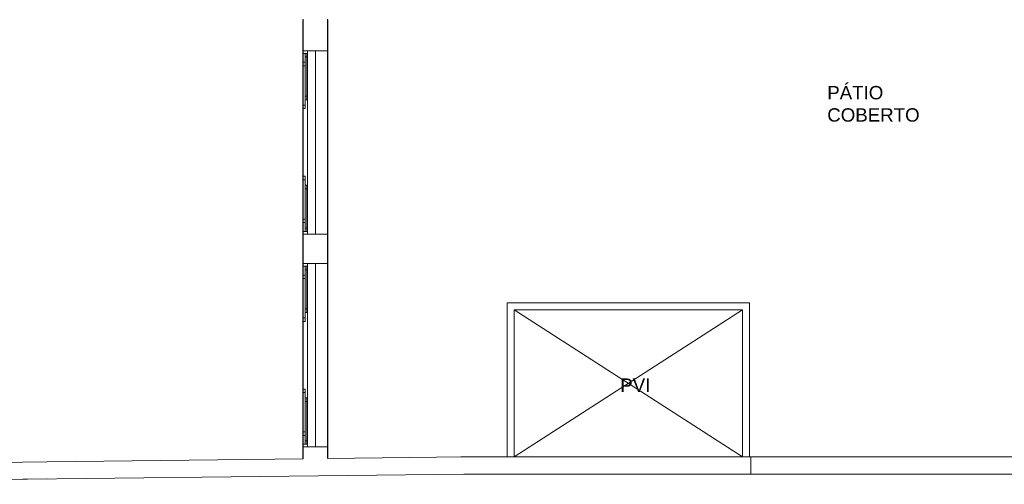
# Model space of a CAD drawing. Header units: millimetres. Extents: x 567 to 934, y -1 to 364.
# Tile 408 of 656: x 739 to 766, y 26 to 39. Entities that reach past the tile are written whole.
import ezdxf

# ---------------------------------------------------------------- set-up
doc = ezdxf.new("R2010")
doc.units = ezdxf.units.MM
doc.header["$MEASUREMENT"] = 0
doc.linetypes.add('NULL', pattern=[0])
doc.layers.add('ARQ FINA', color=8, linetype='Continuous')
doc.styles.add('Arial', font='arial.ttf')

msp = doc.modelspace()

# ---------------------------------------------------------------- linework, layer by layer
at = {"layer": 'ARQ FINA', "lineweight": 5}
for p, q in [((746.618, 38.665), (746.628, 38.665)), ((746.618, 38.665), (746.618, 26.348)), ((746.628, 38.685), (746.628, 37.795)), ((747.308, 37.795), (747.308, 38.685)), ((747.308, 38.665), (747.318, 38.665)), ((747.318, 38.665), (747.318, 26.357)), ((746.628, 37.795), (746.968, 37.795)), ((746.748, 37.795), (746.628, 37.795)), ((746.628, 37.795), (746.628, 37.725)), ((746.628, 37.725), (746.678, 37.725)), ((746.628, 37.475), (746.628, 37.725)), ((746.678, 37.725), (746.728, 37.725)), ((746.678, 36.425), (746.678, 37.725)), ((746.678, 37.725), (746.728, 37.725)), ((746.678, 37.625), (746.678, 37.725)), ((746.728, 37.625), (746.678, 37.625)), ((746.728, 37.725), (746.728, 36.425)), ((746.728, 37.725), (746.728, 37.625)), ((746.728, 37.725), (746.748, 37.725)), ((746.748, 37.725), (746.748, 37.795)), ((746.748, 37.725), (746.748, 32.725)), ((747.308, 37.795), (746.968, 37.795)), ((746.968, 37.795), (746.968, 32.655)), ((747.308, 32.655), (747.308, 37.795)), ((746.678, 37.475), (746.628, 37.475)), ((746.628, 37.475), (746.628, 36.175)), ((746.678, 37.475), (746.628, 37.475)), ((746.628, 37.475), (746.628, 37.375)), ((746.628, 37.375), (746.678, 37.375)), ((746.678, 36.175), (746.678, 37.475)), ((746.678, 37.375), (746.678, 37.475)), ((746.678, 36.525), (746.728, 36.525)), ((746.678, 36.425), (746.678, 36.525)), ((746.728, 36.525), (746.728, 36.425)), ((746.678, 36.275), (746.628, 36.275)), ((746.628, 36.275), (746.628, 36.175)), ((746.628, 36.175), (746.678, 36.175)), ((746.628, 36.175), (746.678, 36.175)), ((746.628, 34.275), (746.628, 36.175)), ((746.728, 36.425), (746.678, 36.425)), ((746.728, 36.425), (746.678, 36.425)), ((746.678, 36.175), (746.678, 36.275)), ((746.628, 34.275), (746.678, 34.275)), ((746.628, 32.975), (746.628, 34.275)), ((746.628, 34.275), (746.678, 34.275)), ((746.628, 34.175), (746.628, 34.275)), ((746.678, 34.275), (746.678, 32.975)), ((746.678, 34.275), (746.678, 34.175)), ((746.678, 34.175), (746.628, 34.175)), ((746.728, 34.025), (746.678, 34.025)), ((746.678, 34.025), (746.678, 32.725)), ((746.728, 34.025), (746.678, 34.025)), ((746.678, 34.025), (746.678, 33.925)), ((746.728, 32.725), (746.728, 34.025)), ((746.728, 33.925), (746.728, 34.025)), ((746.678, 33.925), (746.728, 33.925)), ((746.628, 33.075), (746.678, 33.075)), ((746.628, 32.975), (746.628, 33.075)), ((746.678, 32.975), (746.628, 32.975)), ((746.678, 32.975), (746.628, 32.975)), ((746.628, 32.725), (746.628, 32.975)), ((746.678, 33.075), (746.678, 32.975)), ((746.678, 32.725), (746.628, 32.725)), ((746.628, 32.725), (746.628, 32.655)), ((746.628, 32.655), (746.628, 31.826)), ((746.968, 32.655), (746.628, 32.655)), ((746.628, 32.655), (746.748, 32.655)), ((746.728, 32.825), (746.678, 32.825)), ((746.678, 32.825), (746.678, 32.725)), ((746.678, 32.725), (746.728, 32.725)), ((746.678, 32.725), (746.728, 32.725)), ((746.728, 32.725), (746.728, 32.825)), ((746.748, 32.725), (746.728, 32.725)), ((746.748, 32.655), (746.748, 32.725)), ((746.968, 32.655), (747.308, 32.655)), ((747.308, 31.826), (747.308, 32.655)), ((746.628, 31.826), (746.968, 31.826)), ((746.748, 31.826), (746.628, 31.826)), ((746.628, 31.826), (746.628, 31.756)), ((746.628, 31.756), (746.678, 31.756)), ((746.628, 31.506), (746.628, 31.756)), ((746.678, 31.756), (746.728, 31.756)), ((746.678, 30.456), (746.678, 31.756)), ((746.678, 31.756), (746.728, 31.756)), ((746.678, 31.656), (746.678, 31.756)), ((746.728, 31.756), (746.728, 30.456)), ((746.728, 31.756), (746.728, 31.656)), ((746.728, 31.756), (746.748, 31.756)), ((746.748, 31.756), (746.748, 31.826)), ((746.748, 31.756), (746.748, 26.756)), ((747.308, 31.826), (746.968, 31.826)), ((746.968, 31.826), (746.968, 26.686)), ((747.308, 26.686), (747.308, 31.826)), ((746.678, 31.506), (746.628, 31.506)), ((746.628, 31.506), (746.628, 30.206)), ((746.678, 31.506), (746.628, 31.506)), ((746.628, 31.506), (746.628, 31.406)), ((746.728, 31.656), (746.678, 31.656)), ((746.678, 30.206), (746.678, 31.506)), ((746.678, 31.406), (746.678, 31.506)), ((746.628, 31.406), (746.678, 31.406)), ((759.14, 30.725), (752.34, 30.725)), ((752.34, 26.402), (752.34, 30.725)), ((759.14, 26.402), (759.14, 30.725)), ((746.678, 30.556), (746.728, 30.556)), ((746.678, 30.456), (746.678, 30.556)), ((746.728, 30.456), (746.678, 30.456)), ((746.728, 30.456), (746.678, 30.456)), ((746.728, 30.556), (746.728, 30.456)), ((752.54, 30.525), (758.94, 30.525)), ((752.54, 26.402), (752.54, 30.525)), ((752.54, 30.525), (758.94, 26.402)), ((752.54, 26.402), (758.94, 30.525)), ((758.94, 30.525), (758.94, 26.402)), ((746.678, 30.306), (746.628, 30.306)), ((746.628, 30.306), (746.628, 30.206)), ((746.628, 30.206), (746.678, 30.206)), ((746.628, 30.206), (746.678, 30.206)), ((746.628, 28.306), (746.628, 30.206)), ((746.678, 30.206), (746.678, 30.306)), ((746.628, 28.306), (746.678, 28.306)), ((746.628, 27.006), (746.628, 28.306)), ((746.628, 28.306), (746.678, 28.306)), ((746.628, 28.206), (746.628, 28.306)), ((746.678, 28.206), (746.628, 28.206)), ((746.678, 28.306), (746.678, 27.006)), ((746.678, 28.306), (746.678, 28.206)), ((746.728, 28.056), (746.678, 28.056)), ((746.678, 28.056), (746.678, 26.756)), ((746.728, 28.056), (746.678, 28.056)), ((746.678, 28.056), (746.678, 27.956)), ((746.678, 27.956), (746.728, 27.956)), ((746.728, 26.756), (746.728, 28.056)), ((746.728, 27.956), (746.728, 28.056)), ((746.628, 27.106), (746.678, 27.106)), ((746.628, 27.006), (746.628, 27.106)), ((746.678, 27.106), (746.678, 27.006)), ((746.678, 27.006), (746.628, 27.006)), ((746.678, 27.006), (746.628, 27.006)), ((746.628, 26.756), (746.628, 27.006)), ((746.728, 26.856), (746.678, 26.856)), ((746.678, 26.856), (746.678, 26.756)), ((746.728, 26.756), (746.728, 26.856)), ((746.678, 26.756), (746.628, 26.756)), ((746.628, 26.756), (746.628, 26.686)), ((746.628, 26.686), (746.628, 26.348)), ((746.968, 26.686), (746.628, 26.686)), ((746.628, 26.686), (746.748, 26.686)), ((746.678, 26.756), (746.728, 26.756)), ((746.678, 26.756), (746.728, 26.756)), ((746.748, 26.756), (746.728, 26.756)), ((746.748, 26.686), (746.748, 26.756)), ((746.968, 26.686), (747.308, 26.686)), ((747.308, 26.356), (747.308, 26.686)), ((739.437, 26.264), (727.203, 26.119)), ((746.628, 26.348), (739.437, 26.263)), ((746.628, 26.348), (746.618, 26.348)), ((751.132, 26.402), (747.308, 26.356)), ((751.041, 26.401), (751.128, 26.402)), ((751.128, 26.402), (751.132, 26.402)), ((787.406, 26.402), (751.132, 26.402)), ((759.18, 25.922), (759.18, 26.402)), ((751.13, 25.922), (726.723, 25.633)), ((726.723, 25.633), (739.443, 25.784)), ((751.13, 25.922), (751.134, 25.922)), ((767.128, 25.922), (751.13, 25.922))]:
    msp.add_line(p, q, dxfattribs=at)
at = {"layer": 'ARQ FINA', "linetype": 'Continuous', "lineweight": 5}
for p, q in [((752.54, 26.402), (752.54, 30.525)), ((752.54, 30.525), (758.94, 30.525)), ((758.94, 30.525), (758.94, 26.402))]:
    msp.add_line(p, q, dxfattribs=at)

# ---------------------------------------------------------------- texts
at = {"layer": 'ARQ FINA', "linetype": 'NULL', "lineweight": 5, "char_height": 0.375, "attachment_point": 7, "line_spacing_factor": 0.9, "style": 'Arial'}
for s, insert, width in [('PÁTIO', (761.319, 36.43), 3.14463), ('COBERTO', (761.319, 35.804), 5.18255), ('PVI', (755.515, 28.228), 1.68921)]:
    msp.add_mtext(s, dxfattribs=dict(at, insert=insert, width=width))

doc.saveas('drawing.dxf')
